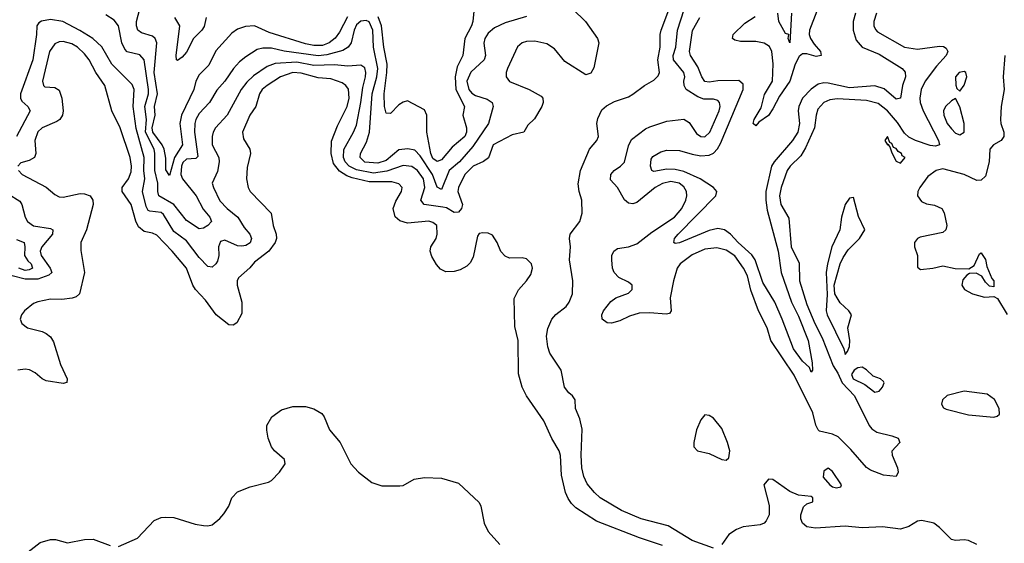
# Model space of a CAD drawing. Header units: inches. Extents: x 1603819 to 1745079, y 385938 to 533966.
# Tile 397 of 561: x 1712065 to 1716699, y 444016 to 446479. Entities that reach past the tile are written whole.
import ezdxf

# ---------------------------------------------------------------- set-up
doc = ezdxf.new("R2010")
doc.units = ezdxf.units.IN
doc.header["$MEASUREMENT"] = 0
doc.layers.add('B7414', color=7, linetype='Continuous')

msp = doc.modelspace()

# ---------------------------------------------------------------- linework, layer by layer
at = {"layer": 'B7414', "color": 5}
for points, elevation in [([(1715843.6, 446590), (1715781.5, 446430), (1715781.1, 446410), (1715787.5, 446390), (1715803.4, 446363.4), (1715834, 446330), (1715836.6, 446310), (1715813.8, 446306.2), (1715770, 446318.2), (1715750, 446317.7), (1715734.3, 446305.7), (1715715.5, 446270), (1715689.2, 446190), (1715640.5, 446119.5), (1715610, 446060.2), (1715590, 446029), (1715543.1, 445996.9), (1715530, 445979.7), (1715516.9, 445990), (1715521, 446010), (1715555.3, 446064.7), (1715570, 446126.8), (1715607.6, 446190), (1715610.9, 446270.9), (1715605.5, 446330), (1715593.6, 446353.6), (1715569.3, 446369.3), (1715530, 446376.9), (1715456.9, 446376.9), (1715430, 446382.9), (1715419.7, 446390), (1715423.5, 446410), (1715477.8, 446462.2), (1715526.7, 446493.3)], 380), ([(1714668, 446528), (1714728, 446470), (1714783.7, 446390), (1714790.3, 446370), (1714767.9, 446252.1), (1714753.2, 446226.8), (1714730, 446219), (1714630, 446282), (1714582.2, 446342.2), (1714545.3, 446365.3), (1714490, 446377.9), (1714450, 446376.7), (1714430.1, 446369.9), (1714408.5, 446351.5), (1714361.4, 446250), (1714354.8, 446230), (1714354.8, 446210), (1714370, 446188), (1714462, 446150), (1714518.6, 446118.6), (1714526.4, 446110), (1714528.7, 446090), (1714522, 446070), (1714487.1, 446012.9), (1714456.7, 445983.3), (1714436.9, 445950), (1714383, 445937), (1714293.4, 445890), (1714271, 445829), (1714247.4, 445812.6), (1714199.8, 445790), (1714159.9, 445750), (1714129.6, 445690), (1714126.7, 445670), (1714149.1, 445610), (1714144.6, 445590), (1714130, 445573.6), (1714110, 445571.9), (1714073.1, 445593.1), (1714057, 445597), (1713969, 445610), (1713953.3, 445630), (1713972.2, 445690), (1713965.6, 445730), (1713936.5, 445770), (1713910, 445787.7), (1713870, 445793.5), (1713793.2, 445766.8), (1713730, 445757.1), (1713650, 445773.2), (1713615.9, 445790), (1713596.9, 445810), (1713588.8, 445830), (1713591.1, 445868.9), (1713636.7, 445950), (1713650, 445983.1), (1713671, 446089), (1713680, 446160), (1713692.8, 446210), (1713694.7, 446230), (1713690, 446252.7), (1713670, 446265.7), (1713610, 446261.1), (1713546.1, 446266.1), (1713450, 446264.2), (1713370, 446279), (1713267, 446273), (1713230, 446258.5), (1713165.6, 446214.4), (1713134.2, 446185.8), (1713107.7, 446150), (1713040.7, 446030), (1712986.6, 445970), (1712975.9, 445950), (1712970, 445928.7), (1712971.3, 445890), (1713001.7, 445830), (1713004.4, 445810), (1712995.1, 445764.9), (1712971.2, 445710), (1712977.1, 445690), (1713006.4, 445626.4), (1713040.8, 445590), (1713091.1, 445550), (1713120.7, 445500.7), (1713148.4, 445470), (1713156.2, 445450), (1713150, 445429.5), (1713130, 445416.3), (1713110, 445412.8), (1713090, 445415.4), (1713030, 445442.3), (1713010, 445436), (1713000.5, 445410), (1713002.1, 445370), (1712996.3, 445343.7), (1712988, 445330), (1712970, 445314.6), (1712950, 445318.5), (1712910, 445359.9), (1712850, 445438.2), (1712790, 445483.1), (1712742, 445562), (1712730, 445571.4), (1712678.1, 445578.1), (1712670, 445582), (1712660.3, 445600.3), (1712642.3, 445670), (1712654.4, 445730), (1712649.7, 445769.7), (1712650.2, 445830), (1712613.6, 445966.4), (1712599.2, 446070), (1712604.2, 446150), (1712594.7, 446174.7), (1712498.2, 446270), (1712450.7, 446350.7), (1712408.4, 446390), (1712348.5, 446428.5), (1712268.7, 446470), (1712210, 446480.3), (1712167.9, 446472.1), (1712155.6, 446464.4), (1712145.4, 446450), (1712144, 446410), (1712127.4, 446290), (1712068.9, 446130), (1712068.7, 446110), (1712075.6, 446095.6), (1712103.6, 446070), (1712113.6, 446050), (1712050, 445929)], 460), ([(1713607.3, 446492.7), (1713570, 446420.2), (1713550, 446392.3), (1713521.5, 446370), (1713490, 446358.1), (1713450, 446357.8), (1713410, 446365.9), (1713239.4, 446419.4), (1713170, 446450.5), (1713127.7, 446447.7), (1713090, 446433.9), (1713064.1, 446415.9), (1712987.4, 446332.6), (1712955.7, 446264.3), (1712910, 446220.2), (1712893.3, 446190), (1712883.8, 446150), (1712827.1, 446030), (1712819.2, 445990), (1712831.4, 445890), (1712793.3, 445830), (1712770, 445745.7), (1712752.4, 445772.4), (1712752.9, 445827.1), (1712744.4, 445870), (1712736.2, 445890), (1712691.3, 445950), (1712688.8, 445970), (1712702.1, 446030), (1712698.8, 446070), (1712713.5, 446130), (1712698.2, 446230), (1712710.2, 446370), (1712701.8, 446390), (1712690, 446401.3), (1712637.8, 446417.8), (1712621.5, 446430), (1712614.9, 446450), (1712615.2, 446470), (1712629.9, 446530)], 420), ([(1714206, 446550), (1714197.8, 446470), (1714191.8, 446450), (1714160.1, 446390), (1714150.1, 446310.1), (1714123.2, 446256.8), (1714114.1, 446210), (1714117.3, 446150), (1714158.4, 446070), (1714150.6, 446030), (1714167.1, 445970), (1714168.4, 445950), (1714160.1, 445930), (1714100.6, 445879.4), (1714050, 445819.2), (1714030, 445811.2), (1714010, 445825.3), (1714000.6, 445850), (1713980.8, 445950), (1713981.4, 446030), (1713970, 446055.1), (1713890, 446097), (1713870, 446091.1), (1713850, 446078.4), (1713810, 446037.3), (1713790, 446038.5), (1713781.9, 446070), (1713780.1, 446130), (1713793.2, 446230), (1713793.9, 446270), (1713778.3, 446350), (1713767.2, 446450), (1713752.2, 446492.2)], 420), ([(1715330, 443993), (1715230, 444028.7), (1715117.3, 444097.3), (1714990, 444130.5), (1714897.2, 444170), (1714797.2, 444230), (1714770, 444254.5), (1714736, 444296), (1714719.3, 444330), (1714710.4, 444370), (1714707.7, 444430), (1714713, 444553), (1714700.9, 444600.9), (1714680.9, 444650), (1714679.7, 444690), (1714666.9, 444710), (1714650, 444723.1), (1714628.4, 444750), (1714613.8, 444830), (1714559.9, 444910), (1714550, 444939.3), (1714543.8, 444990), (1714550, 445026), (1714569.9, 445070.1), (1714587.5, 445092.5), (1714636.4, 445130), (1714651.8, 445150), (1714667.1, 445190), (1714668.2, 445250), (1714652.3, 445350), (1714657.8, 445410), (1714652.9, 445450), (1714655.6, 445470), (1714701.8, 445530), (1714712, 445568), (1714710.7, 445630), (1714697.4, 445670), (1714693.1, 445706.9), (1714704.2, 445770), (1714746.6, 445870), (1714780.9, 445910), (1714789.6, 445930), (1714780.7, 445990), (1714785.8, 446014.2), (1714804.9, 446055.1), (1714826, 446074), (1714865.1, 446094.9), (1714930, 446116.4), (1714950, 446128.4), (1715005.1, 446170), (1715050, 446194.3), (1715070, 446214.9), (1715075.7, 446230), (1715068.1, 446290), (1715079.3, 446350), (1715079.9, 446410), (1715084.3, 446430), (1715129.9, 446550)], 460), ([(1716098.3, 446510), (1716085.4, 446470), (1716085.3, 446450), (1716092.1, 446432.1), (1716102.4, 446422.4), (1716230, 446349.2), (1716290, 446340.5), (1716393.7, 446353.7), (1716412.8, 446352.8), (1716425.7, 446345.7), (1716433.1, 446330), (1716425.2, 446310), (1716380.1, 446259.9), (1716327, 446190), (1716308.4, 446150), (1716301.9, 446110), (1716303.6, 446090), (1716317.2, 446050), (1716389.3, 445910), (1716393.8, 445890), (1716375.8, 445884.2), (1716350, 445887.2), (1716280.7, 445910), (1716250, 445926.8), (1716230, 445945.8), (1716195.8, 445995.8), (1716150, 446049.9), (1716105.4, 446085.4), (1716050, 446098.6), (1715913.5, 446106.5), (1715878, 446102), (1715850, 446088.8), (1715821.7, 446058.3), (1715812.8, 446030), (1715805.4, 445970), (1715763.5, 445876.5), (1715741, 445839), (1715691.1, 445790), (1715676.9, 445770), (1715648.3, 445690), (1715641.3, 445650), (1715647.3, 445610), (1715685.4, 445545.4), (1715696.1, 445410), (1715732.9, 445332.9), (1715735.9, 445250), (1715770, 445139.3), (1715807, 445050), (1715842, 444982), (1715893.1, 444850), (1715915.4, 444815.4), (1715936.4, 444770), (1715994.4, 444710), (1716062.6, 444570), (1716074.9, 444554.9), (1716098.6, 444538.6), (1716170, 444521.5), (1716199.3, 444510), (1716206.7, 444490), (1716170.2, 444449.8), (1716171, 444430), (1716197, 444370), (1716200.2, 444350), (1716190.2, 444329.8), (1716130, 444336.4), (1716070, 444359.7), (1716050, 444372.2), (1715977.4, 444457.4), (1715916.5, 444516.5), (1715890, 444529.5), (1715830, 444543.2), (1715822.5, 444550), (1715812.1, 444572.1), (1715797.5, 444630), (1715710, 444807), (1715600.4, 444970), (1715583.2, 445030), (1715542.5, 445110), (1715506.8, 445206.8), (1715490, 445273.5), (1715472.1, 445310), (1715430, 445367.6), (1715390, 445395.4), (1715346.4, 445406.4), (1715290, 445398.9), (1715230, 445372.2), (1715172.9, 445330), (1715159.7, 445310), (1715141.9, 445250), (1715126.2, 445170), (1715131.3, 445108.7), (1715123.2, 445096.8), (1715106.9, 445093.1), (1715030, 445100.3), (1714981.1, 445098.9), (1714935.2, 445084.8), (1714890, 445062.2), (1714850, 445051.6), (1714830, 445052.3), (1714806.6, 445070), (1714804.2, 445090), (1714813, 445110), (1714846.7, 445153.3), (1714870, 445170.2), (1714930, 445191.7), (1714948.3, 445210), (1714948.2, 445230), (1714930, 445244.7), (1714885.4, 445265.4), (1714863.5, 445290), (1714855.3, 445310), (1714851.1, 445348.9), (1714851.5, 445370), (1714860.7, 445390), (1714878, 445402), (1714930.2, 445410.2), (1714970, 445424.2), (1715040, 445480), (1715147.3, 445550), (1715181.6, 445590), (1715200.7, 445630), (1715204.7, 445650), (1715203.4, 445670), (1715190, 445693.4), (1715168.7, 445710), (1715130, 445717.7), (1715090, 445708.7), (1715055.1, 445690), (1714970, 445618.6), (1714950, 445613), (1714930, 445616.2), (1714911.3, 445631.3), (1714878, 445690), (1714845.1, 445725.1), (1714846.8, 445750), (1714863.4, 445770), (1714892.4, 445790), (1714910.7, 445809.3), (1714930, 445886.3), (1714944.7, 445915.3), (1715010, 445965.3), (1715030, 445975.7), (1715110, 446000.9), (1715190, 446010.3), (1715215.8, 445995.8), (1715250, 445943.2), (1715270, 445929), (1715290, 445928.3), (1715313.8, 445950), (1715357.7, 446050), (1715362, 446070), (1715358, 446090), (1715350, 446098.8), (1715330, 446105.5), (1715285.2, 446105.2), (1715256.3, 446116.3), (1715201.4, 446150), (1715192.4, 446170), (1715190.9, 446190), (1715195.8, 446210), (1715190.8, 446230), (1715142, 446290), (1715140.3, 446310), (1715153.4, 446350), (1715160.4, 446430), (1715192.8, 446527.2)], 440), ([(1715999.4, 446510), (1715987.5, 446470), (1715987.3, 446430), (1716002.6, 446382.6), (1716029.4, 446350), (1716110, 446316.4), (1716218, 446250), (1716232.9, 446232.9), (1716233.9, 446210), (1716219.9, 446170), (1716210, 446109.6), (1716190, 446104.8), (1716133, 446153), (1716090, 446167.3), (1715970, 446158.5), (1715870, 446180.1), (1715850, 446182.4), (1715823.7, 446176.3), (1715790, 446152.5), (1715750, 446109.2), (1715732.3, 446070), (1715728.6, 446050), (1715734.4, 445990), (1715727.4, 445950), (1715702.1, 445910), (1715616.1, 445810), (1715604, 445790), (1715576.6, 445670), (1715575.9, 445630), (1715582.8, 445582.8), (1715634.4, 445390), (1715648.3, 445290), (1715697.7, 445150), (1715730, 445084.5), (1715775.5, 444970), (1715794.7, 444865.3), (1715797.1, 444830), (1715790, 444820.9), (1715782.6, 444842.6), (1715750, 444872.2), (1715707.3, 444930), (1715654, 445070), (1715618.3, 445150), (1715562.9, 445242.9), (1715526.6, 445350), (1715510, 445373.5), (1715446, 445430), (1715410, 445469.5), (1715382.5, 445490), (1715350, 445497.1), (1715310, 445486.9), (1715170, 445429.1), (1715150, 445426), (1715142.9, 445430), (1715146.2, 445450), (1715163.4, 445470), (1715341.5, 445650), (1715346.2, 445670), (1715330.7, 445690), (1715267.4, 445730), (1715190, 445764.5), (1715150, 445774.3), (1715110, 445776.5), (1715050, 445764.4), (1715039.8, 445770), (1715033.5, 445790), (1715037.5, 445822.5), (1715045.2, 445834.8), (1715082.4, 445857.6), (1715110, 445865.5), (1715170, 445864.2), (1715230, 445845.8), (1715270, 445838.7), (1715310, 445841.5), (1715330, 445850.6), (1715349, 445871), (1715362.8, 445897.2), (1715469.3, 446150), (1715470, 446175.4), (1715450, 446192.6), (1715350, 446190.8), (1715310, 446184.7), (1715290, 446187.8), (1715276.1, 446210), (1715257.4, 446257.4), (1715222.5, 446310), (1715217.9, 446330), (1715232.1, 446427.9), (1715265.7, 446490)], 420), ([(1715697.9, 446510), (1715690, 446369.6), (1715682, 446390), (1715685.2, 446410), (1715670, 446414.7), (1715638.3, 446470), (1715633.7, 446510)], 360), ([(1714450, 446494.5), (1714350, 446463.6), (1714299.8, 446440.2), (1714270, 446415.8), (1714254, 446390), (1714248.9, 446368.9), (1714257.7, 446310), (1714250.8, 446290), (1714188.2, 446231.8), (1714170.1, 446189.9), (1714178.1, 446150), (1714193, 446133), (1714210, 446123), (1714264.8, 446104.8), (1714288.4, 446090), (1714293, 446070), (1714270.8, 445990), (1714198.2, 445881.8), (1714134.6, 445810), (1714086.7, 445770), (1714050, 445680.4), (1714030, 445690.9), (1714007.2, 445750), (1713950, 445837.9), (1713924.8, 445864.8), (1713891.2, 445871.2), (1713850, 445866), (1713790, 445816.7), (1713750, 445803.7), (1713690, 445809.3), (1713667.3, 445830), (1713668.4, 445850), (1713697.3, 445902.7), (1713711.9, 445950), (1713723.6, 446130), (1713745.2, 446210), (1713750.4, 446250), (1713730.7, 446350), (1713727.3, 446430), (1713710, 446468.3), (1713694.9, 446474.9), (1713670, 446472.7), (1713650, 446454.2), (1713639.2, 446430), (1713625.6, 446370), (1713610.4, 446349.6), (1713585.2, 446334.8), (1713510, 446313), (1713470, 446309.7), (1713310, 446330.6), (1713250, 446344.4), (1713210, 446345.8), (1713182, 446338), (1713130, 446305), (1713098.7, 446281.3), (1713070.4, 446249.6), (1713030.1, 446190), (1712993.2, 446146.8), (1712958.9, 446090), (1712910, 446038.4), (1712894.5, 446010), (1712888.9, 445990), (1712887.4, 445950), (1712904, 445836), (1712893.5, 445826.5), (1712850, 445823.3), (1712832.4, 445807.6), (1712826, 445790), (1712824, 445750), (1712830.6, 445730), (1712894.8, 445650), (1712928, 445588), (1712959.5, 445550), (1712968.1, 445530), (1712950.1, 445510), (1712930, 445498.2), (1712910, 445495.3), (1712850, 445533.7), (1712790, 445610), (1712719.9, 445650), (1712715.2, 445670), (1712715.8, 445710), (1712701.1, 445770), (1712701.4, 445850), (1712697.1, 445870), (1712657.7, 445950), (1712661, 446010), (1712653.8, 446070), (1712670.7, 446130), (1712671.5, 446150), (1712650.3, 446290), (1712630, 446313.5), (1712570, 446327.9), (1712559.8, 446339.8), (1712545.6, 446370), (1712529.5, 446449.5), (1712510, 446477.3), (1712470, 446502.4)], 440), ([(1712943, 446490), (1712932.4, 446447.6), (1712921.4, 446430), (1712883.3, 446390), (1712850, 446326.4), (1712830, 446302.4), (1712807, 446287), (1712802.8, 446290), (1712801.1, 446310), (1712819.1, 446450), (1712794.9, 446490)], 380), ([(1715090, 444004.5), (1714981.5, 444041.5), (1714780, 444120), (1714682.6, 444182.6), (1714662.2, 444202.2), (1714646.6, 444226.6), (1714634.1, 444254.1), (1714615.4, 444335.4), (1714610, 444428), (1714604, 444450), (1714569, 444509), (1714532.4, 444592.4), (1714449.7, 444710), (1714429.7, 444750), (1714413.2, 444813.2), (1714410.8, 444970), (1714396, 445036), (1714392.6, 445167.4), (1714411.9, 445208.1), (1714450, 445250.5), (1714470, 445280.7), (1714478.7, 445310), (1714474, 445330), (1714450, 445353.6), (1714430, 445358.7), (1714370, 445357), (1714350, 445366), (1714330, 445389), (1714311.4, 445431.4), (1714290, 445465.2), (1714270, 445475.1), (1714244, 445476), (1714227.3, 445472.7), (1714219.8, 445460.2), (1714198.7, 445361.3), (1714185.1, 445334.9), (1714170, 445319.5), (1714137.7, 445302.3), (1714110, 445295.1), (1714070, 445293.3), (1714045.2, 445305.2), (1714026.7, 445326.7), (1714004.6, 445364.6), (1713997.6, 445390), (1714000.7, 445410), (1714024.4, 445450), (1714029.7, 445470), (1714028.2, 445510), (1714010, 445524.7), (1713990, 445531), (1713890, 445522), (1713853.3, 445533.3), (1713831.5, 445551.5), (1713822, 445590), (1713835, 445625), (1713862.5, 445670), (1713864.5, 445690), (1713850, 445707.2), (1713816, 445716), (1713710, 445716.7), (1713630, 445734.4), (1713604.3, 445744.3), (1713570, 445766.2), (1713542.1, 445802.1), (1713530.2, 445850), (1713533.2, 445906.8), (1713560.6, 445979.4), (1713606.8, 446070), (1713616, 446110), (1713611.9, 446151.9), (1713599.5, 446170), (1713582, 446182), (1713530, 446200.6), (1713470, 446205.8), (1713390, 446227.8), (1713350, 446230.5), (1713292.5, 446210), (1713229.4, 446170), (1713205.9, 446150), (1713194, 446130), (1713176.1, 446070), (1713147.6, 446030), (1713113.2, 445950), (1713118.7, 445918.7), (1713148.7, 445870), (1713151.8, 445850), (1713136, 445784), (1713132.9, 445730), (1713140.7, 445690), (1713150.3, 445670), (1713248.9, 445568.9), (1713257.3, 445510), (1713272.2, 445470), (1713273.8, 445450), (1713267.1, 445430), (1713236.9, 445390), (1713170, 445337.7), (1713148.1, 445311.9), (1713095.5, 445264.5), (1713088.8, 445250), (1713088.9, 445230), (1713110.8, 445150), (1713110, 445097.2), (1713087.6, 445052.4), (1713070, 445041.5), (1713050, 445043.5), (1712990, 445091.2), (1712938.9, 445158.9), (1712892.7, 445210), (1712879.2, 445230), (1712849.4, 445310), (1712783.2, 445390), (1712710, 445464.9), (1712690, 445474.2), (1712650, 445482.7), (1712624.5, 445504.5), (1712611.6, 445531.6), (1712590, 445609.8), (1712547.7, 445670), (1712546.4, 445690), (1712576.8, 445730), (1712590, 445763), (1712591.4, 445790), (1712584.9, 445830), (1712538, 445970), (1712498.5, 446050), (1712465.3, 446170), (1712423, 446230), (1712391.4, 446290), (1712370, 446318.4), (1712336.5, 446350), (1712310, 446366), (1712270, 446376.6), (1712250, 446374.9), (1712230, 446365.2), (1712205.6, 446330), (1712171.5, 446190), (1712176.2, 446170), (1712183.8, 446163.8), (1712230, 446159.4), (1712250, 446147.4), (1712263.9, 446110), (1712270.2, 446050), (1712266.3, 446030), (1712253.7, 446010), (1712240.4, 445999.6), (1712170, 445970.9), (1712150, 445952.2), (1712136.4, 445910), (1712140.6, 445850), (1712134.9, 445830), (1712110, 445816.2), (1712070, 445805.4), (1712055.6, 445790)], 480), ([(1716702.1, 446310), (1716693.3, 446210), (1716697.7, 446150), (1716684.1, 446070), (1716680.9, 446010), (1716683, 445990), (1716697.2, 445950), (1716696.3, 445930), (1716683.6, 445910), (1716648.9, 445890), (1716631.7, 445870), (1716627.9, 445810), (1716610, 445742.7), (1716590, 445724.5), (1716570, 445723), (1716510.7, 445750.7), (1716410, 445777.4), (1716379.1, 445770), (1716338.4, 445741.6), (1716302, 445690), (1716292.4, 445670), (1716290.4, 445650), (1716310, 445623), (1716332.2, 445612.2), (1716370, 445606.4), (1716404.9, 445590), (1716416.4, 445570), (1716429.1, 445510), (1716424, 445490), (1716410, 445477.6), (1716303.7, 445456.3), (1716290.3, 445449.7), (1716277.1, 445430), (1716277.1, 445410), (1716290.7, 445370), (1716290, 445314), (1716304.4, 445304.4), (1716362, 445310), (1716410, 445321.6), (1716468.5, 445308.5), (1716532.7, 445307.3), (1716557.7, 445322.3), (1716582.9, 445377.1), (1716590, 445382.8), (1716595.1, 445375.1), (1716610, 445350.8), (1716617.4, 445317.4), (1716641.1, 445261.1), (1716650.2, 445250), (1716650, 445222), (1716630, 445225.2), (1716610, 445243.7), (1716592.8, 445272.8), (1716566.6, 445286.6), (1716535.8, 445284.2), (1716522.8, 445277.2), (1716504.2, 445255.8), (1716499.3, 445230), (1716511.7, 445210), (1716550, 445189.2), (1716606.3, 445173.7), (1716650, 445176), (1716667.3, 445167.3), (1716712, 445092)], 460), ([(1712058.5, 445770), (1712076, 445750), (1712190, 445691), (1712230, 445656.1), (1712250, 445645), (1712270, 445643.5), (1712350, 445661.8), (1712370, 445660.2), (1712395.8, 445650), (1712408.8, 445630), (1712410.3, 445610), (1712379.1, 445490), (1712353.2, 445430), (1712353, 445393), (1712369.3, 445290), (1712347.1, 445190), (1712330, 445174.6), (1712311.2, 445168.8), (1712263.3, 445163.3), (1712210, 445164.7), (1712150, 445152.4), (1712130, 445144), (1712087.2, 445110), (1712073.7, 445090), (1712067, 445070), (1712074.4, 445050), (1712102, 445030), (1712170, 445011.3), (1712190, 445002.9), (1712210, 444987.4), (1712223.7, 444963.7), (1712256.3, 444856.3), (1712288, 444790), (1712287.1, 444772.9), (1712270, 444766.9), (1712190, 444780.3), (1712170, 444788.6), (1712137.6, 444817.6), (1712111.8, 444831.8), (1712090, 444834.7), (1712055.5, 444830)], 480), ([(1712010, 445660.1), (1712065.5, 445625.5), (1712075, 445610), (1712090.2, 445550), (1712101.8, 445530), (1712129.7, 445509.7), (1712210, 445496.9), (1712221, 445490), (1712219.6, 445470), (1712169.1, 445410), (1712161.3, 445390), (1712165.8, 445370), (1712207.6, 445310), (1712215.9, 445290), (1712202.4, 445277.6), (1712150, 445259), (1712090, 445258), (1712030, 445274.6)], 460), ([(1712050, 445445.4), (1712085.2, 445430), (1712089.1, 445410), (1712088, 445370), (1712103.9, 445343.9), (1712118.4, 445330), (1712125.3, 445310), (1712110, 445301.5), (1712090, 445299.4), (1712061.2, 445310)], 440), ([(1712530, 444000.7), (1712619.5, 444040.5), (1712697.5, 444122.5), (1712730, 444136.3), (1712750, 444139.3), (1712790, 444136.4), (1712890, 444105.5), (1712930, 444099.1), (1712950, 444097.3), (1712970, 444102.8), (1713007.2, 444132.8), (1713025.4, 444154.6), (1713049.4, 444190), (1713063.7, 444230), (1713090, 444257.3), (1713150, 444281.6), (1713236.6, 444303.4), (1713250, 444310.6), (1713287, 444350), (1713314, 444390), (1713312, 444410), (1713264.5, 444450), (1713249.5, 444470), (1713235.1, 444510), (1713227.3, 444547.3), (1713227.6, 444570), (1713252.3, 444610), (1713296.9, 444643.1), (1713350, 444658.7), (1713410, 444658.7), (1713450, 444648.7), (1713486.3, 444626.3), (1713498.4, 444610), (1713523, 444550), (1713572.7, 444490), (1713623.8, 444390), (1713659.1, 444350), (1713722.3, 444302.3), (1713770, 444285.5), (1713853.8, 444286.2), (1713870, 444288), (1713922, 444318), (1713970, 444324.9), (1714050, 444322), (1714130, 444298.4), (1714227.2, 444207.2), (1714235.8, 444190), (1714250.4, 444110.4), (1714270, 444071), (1714324.7, 444010)], 480), ([(1716569, 444010), (1716530, 444029.2), (1716510, 444032.7), (1716470, 444028.7), (1716450, 444033.2), (1716393.6, 444090), (1716367.6, 444110), (1716354.1, 444114.1), (1716310, 444122.2), (1716290, 444120.3), (1716250, 444094), (1716210, 444081.7), (1716126.4, 444093.6), (1716030, 444088.3), (1715950, 444095.6), (1715810, 444087.3), (1715770, 444092.7), (1715749.7, 444109.7), (1715741.6, 444130), (1715740.7, 444150), (1715753.2, 444186.8), (1715770, 444202), (1715798, 444210), (1715798, 444230), (1715790, 444235.3), (1715730, 444242), (1715690, 444259.3), (1715610, 444316), (1715590, 444317.2), (1715568, 444290), (1715592.8, 444192.8), (1715592.6, 444150), (1715579, 444121), (1715569.4, 444110.6), (1715550, 444102.3), (1715470, 444092.8), (1715438.9, 444081.1), (1715403, 444057), (1715368.9, 444010)], 460), ([(1712090, 443964.4), (1712160.9, 444019.1), (1712210, 444034), (1712234, 444034), (1712290, 444018), (1712370, 444033.1), (1712410, 444034.6), (1712490, 444004.9)], 480)]:
    msp.add_lwpolyline(points, dxfattribs=dict(at, elevation=elevation))
at = {"layer": 'B7414', "color": 5, "elevation": 460}
for points in [[(1716510, 446234.8), (1716486.3, 446230), (1716469.2, 446210), (1716470.7, 446170.7), (1716476, 446156), (1716490, 446142), (1716510, 446171), (1716522, 446210), (1716518, 446230)], [(1716470, 446108), (1716450, 446097.2), (1716421.6, 446070), (1716412.7, 446050), (1716414, 446030), (1716430, 445990.6), (1716450, 445965.3), (1716470, 445944.7), (1716490, 445937.4), (1716509.6, 445950), (1716509.6, 445990), (1716490, 446068.7)], [(1716150, 445929), (1716137.3, 445910), (1716150, 445891), (1716154, 445894), (1716152, 445890), (1716161, 445881), (1716170, 445852), (1716190, 445814), (1716210, 445804.7), (1716232.3, 445830), (1716219, 445839), (1716215.1, 445850), (1716199.3, 445859.3), (1716190, 445873.6), (1716177.2, 445877.2), (1716170, 445896), (1716160.7, 445900.7)], [(1715990, 445642), (1715970, 445639), (1715950, 445609), (1715932.4, 445550), (1715924.6, 445490), (1715887.3, 445410), (1715866.3, 445330), (1715860.9, 445290), (1715865.8, 445185.8), (1715860.1, 445110), (1715864.6, 445090), (1715943.8, 444930), (1715950, 444904), (1715961.6, 444918.4), (1715970, 444941), (1715972.7, 444970), (1715961.9, 445030), (1715979.2, 445090), (1715967.4, 445110), (1715927.1, 445147.1), (1715912, 445170), (1715902, 445190), (1715898.7, 445230), (1715926, 445330), (1715940.3, 445359.7), (1715963.8, 445396.2), (1716017.4, 445450), (1716042, 445490), (1716012.6, 445552.6)], [(1716030, 444843.7), (1716010, 444841.2), (1715992.6, 444830), (1715980.3, 444810), (1715988.1, 444790), (1716042.3, 444762.3), (1716090, 444727.1), (1716110, 444732.1), (1716126.3, 444750), (1716133.7, 444770), (1716130, 444776.4), (1716115.6, 444790), (1716082, 444802), (1716050, 444832.1)], [(1716510, 444731.2), (1716429.6, 444710.4), (1716408, 444690), (1716402.8, 444670), (1716413.3, 444653.3), (1716426.2, 444646.2), (1716530, 444619.5), (1716650, 444609.1), (1716666.1, 444613.9), (1716676.4, 444623.6), (1716675.6, 444650), (1716652.6, 444692.6), (1716617.8, 444717.8)], [(1715290, 444619.3), (1715270, 444597.2), (1715250, 444549), (1715237.4, 444490), (1715237.6, 444470), (1715254.8, 444450), (1715310, 444437.4), (1715370, 444410.4), (1715390, 444407), (1715402.9, 444417.1), (1715407.3, 444450), (1715396.9, 444490), (1715370, 444555.3), (1715330, 444604), (1715310, 444617.2)], [(1715870, 444368.7), (1715850, 444355.3), (1715847.3, 444327.3), (1715878, 444290), (1715890, 444281), (1715910, 444276), (1715930, 444282), (1715933.2, 444290), (1715890, 444353.2)]]:
    msp.add_lwpolyline(points, close=True, dxfattribs=at)

doc.saveas('drawing.dxf')
